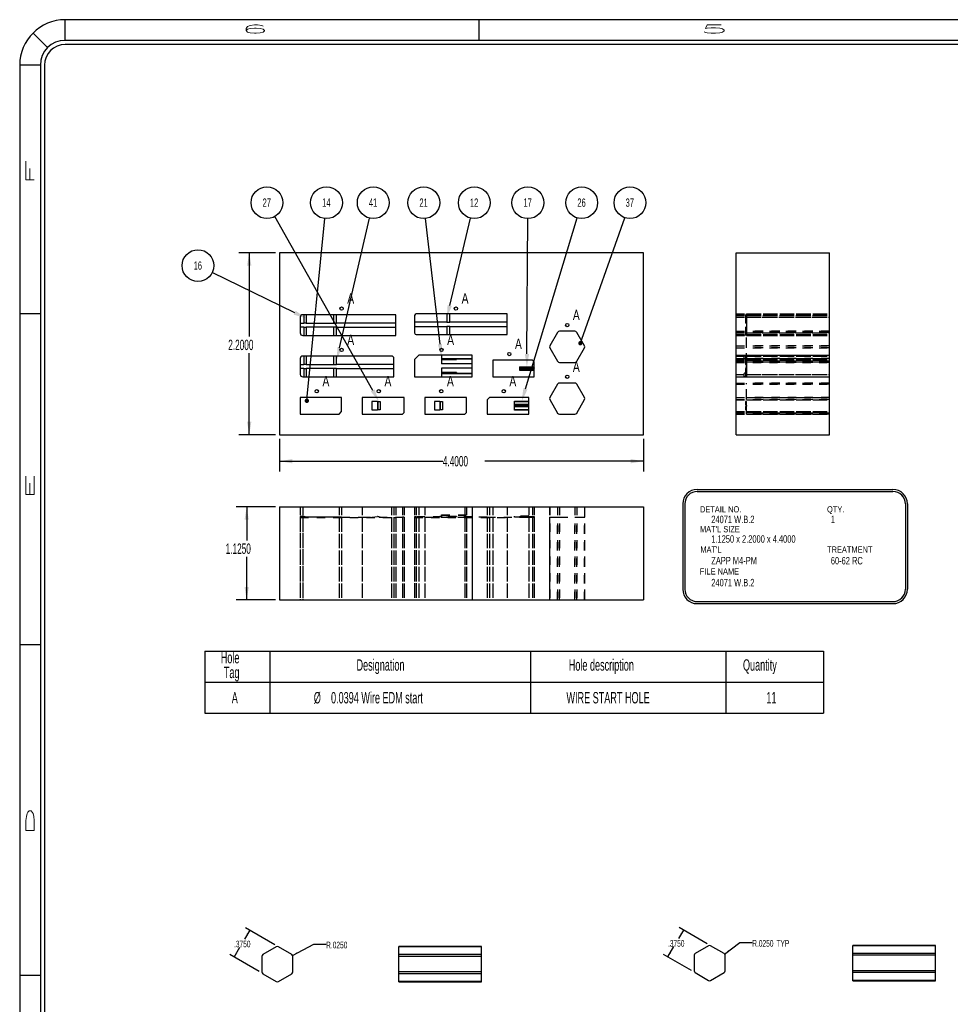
# Model space of a CAD drawing. Header units: inches. Extents: x 1880 to 2363, y -453 to -54.
# Tile 768 of 1056: x 2019 to 2031, y -170 to -158. Entities that reach past the tile are written whole.
import ezdxf

# ---------------------------------------------------------------- set-up
doc = ezdxf.new("R2010")
doc.units = ezdxf.units.IN
doc.header["$LTSCALE"] = 0.5
doc.header["$MEASUREMENT"] = 0
doc.linetypes.add('HIDDEN', pattern=[0.225, 0.15, -0.075])
for name, color, linetype in [('SID-M-D', 42, 'Continuous'), ('SID-M-H', 4, 'HIDDEN'), ('SID-M-M', 233, 'Continuous'), ('SID-M-S', 105, 'Continuous')]:
    doc.layers.add(name, color=color, linetype=linetype)
doc.styles.add('R', font='ROMAND.SHX')
doc.styles.add('SLDTEXTSTYLE0', font='TXT', dxfattribs={"width": 0.595745})

# ---------------------------------------------------------------- blocks, each defined once
blk = doc.blocks.new('*U9')
at = {"layer": 'SID-M-S'}
for p, q in [((0, 22.55), (-34, 22.55)), ((-34, 22.3), (-34, 22.55)), ((-29, 22.55), (-29, 22.3)), ((-34.212, 22.212), (-34.389, 22.389)), ((0, 22.3), (-34, 22.3)), ((0, 22.25), (-34, 22.25)), ((-34.3, 22), (-34.55, 22)), ((-34.55, 22), (-34.55, 0)), ((-34.3, 22), (-34.3, 0)), ((-34.25, 22), (-34.25, 0)), ((-34.55, 19), (-34.3, 19)), ((-34.55, 15), (-34.3, 15)), ((-34.55, 11), (-34.3, 11))]:
    blk.add_line(p, q, dxfattribs=at)
for radius in [0.55, 0.3, 0.25]:
    blk.add_arc((-34, 22), radius, 90, 180, dxfattribs=at)
at = {"layer": 'SID-M-D', "style": 'R', "width": 4}
for s, p in [('6', (-31.882, 22.386)), ('5', (-26.327, 22.386))]:
    blk.add_text(s, height=0.1, dxfattribs=at).set_placement(p)
for s, p in [('F', (-34.374, 20.547)), ('E', (-34.374, 16.743)), ('D', (-34.374, 12.681))]:
    blk.add_text(s, height=0.1, rotation=90, dxfattribs=at).set_placement(p)
blk = doc.blocks.new('_Dot')
at = {"color": 0, "linetype": 'ByBlock', "lineweight": -2}
blk.add_line((-0.5, 0), (-1, 0), dxfattribs=at)
at = {"color": 0, "linetype": 'ByBlock', "const_width": 0.5}
blk.add_lwpolyline([(-0.25, 0, 1), (0.25, 0, 1)], format="xyb", close=True, dxfattribs=at)

msp = doc.modelspace()

# ---------------------------------------------------------------- linework, layer by layer
at = {"layer": 'SID-M-D'}
for p, q in [((2023.66468, -162.38234), (2022.48113, -160.28153)), ((2026.19262, -161.76331), (2026.7108, -160.29533)), ((2022.87396, -162.45654), (2023.08766, -160.30536)), ((2023.26442, -161.86634), (2023.62816, -160.3013)), ((2024.4787, -161.82352), (2024.30426, -160.30504)), ((2024.59593, -161.35657), (2024.84819, -160.30103)), ((2025.51124, -162.36389), (2026.13589, -160.29806)), ((2025.52977, -161.94076), (2025.53889, -160.30629)), ((2022.48908, -160.71822), (2022.04759, -160.71822)), ((2022.17259, -160.71822), (2022.17259, -161.73272)), ((2022.72216, -161.44346), (2021.72583, -160.95902)), ((2022.17259, -162.91822), (2022.17259, -161.93116)), ((2022.48908, -162.91822), (2022.04759, -162.91822)), ((2022.53908, -162.96822), (2022.53908, -163.36298)), ((2026.93908, -162.96822), (2026.93908, -163.36298)), ((2022.53908, -163.23798), (2024.51276, -163.23798)), ((2026.93908, -163.23798), (2025.02074, -163.23798)), ((2022.48908, -163.79069), (2022.01658, -163.79069)), ((2022.14158, -163.79069), (2022.14158, -164.19554)), ((2022.14158, -164.91569), (2022.14158, -164.39398)), ((2022.48908, -164.91569), (2022.01658, -164.91569)), ((2022.17793, -168.90736), (2022.1156, -169.01531)), ((2022.48139, -169.08257), (2022.12597, -168.87736)), ((2027.42101, -168.90513), (2027.36145, -169.0083)), ((2027.70636, -169.06987), (2027.36905, -168.87513)), ((2022.69677, -169.21131), (2022.95223, -169.0756)), ((2022.95223, -169.0756), (2023.10223, -169.0756)), ((2027.91956, -169.19521), (2028.10274, -169.05592)), ((2028.10274, -169.05592), (2028.25274, -169.05592)), ((2022.29389, -169.40733), (2021.93847, -169.20212)), ((2021.99043, -169.23212), (2022.06061, -169.11056)), ((2027.51886, -169.39463), (2027.18155, -169.19989)), ((2027.23351, -169.22989), (2027.30645, -169.10355))]:
    msp.add_line(p, q, dxfattribs=at)
at = {"layer": 'SID-M-D', "color": 0}
for p, q in [((2021.63577, -165.53343), (2021.63577, -165.90843)), ((2021.63577, -165.53343), (2022.42317, -165.53343)), ((2022.42317, -165.53343), (2022.42317, -165.90843)), ((2022.42317, -165.53343), (2025.57278, -165.53343)), ((2025.57278, -165.53343), (2025.57278, -165.90843)), ((2025.57278, -165.53343), (2027.93498, -165.53343)), ((2027.93498, -165.53343), (2027.93498, -165.90843)), ((2027.93498, -165.53343), (2029.11608, -165.53343)), ((2029.11608, -165.53343), (2029.11608, -165.90843)), ((2021.63577, -165.90843), (2022.42317, -165.90843)), ((2021.63577, -165.90843), (2021.63577, -166.28343)), ((2022.42317, -165.90843), (2025.57278, -165.90843)), ((2022.42317, -165.90843), (2022.42317, -166.28343)), ((2025.57278, -165.90843), (2027.93498, -165.90843)), ((2025.57278, -165.90843), (2025.57278, -166.28343)), ((2027.93498, -165.90843), (2029.11608, -165.90843)), ((2027.93498, -165.90843), (2027.93498, -166.28343)), ((2029.11608, -165.90843), (2029.11608, -166.28343)), ((2021.63577, -166.28343), (2022.42317, -166.28343)), ((2022.42317, -166.28343), (2025.57278, -166.28343)), ((2025.57278, -166.28343), (2027.93498, -166.28343)), ((2027.93498, -166.28343), (2029.11608, -166.28343))]:
    msp.add_line(p, q, dxfattribs=at)
for centre in [(2022.38671, -160.11393), (2023.10667, -160.11393), (2023.67171, -160.11393), (2024.28231, -160.11393), (2024.89291, -160.11393), (2025.53996, -160.11393), (2026.19157, -160.11393), (2026.77483, -160.11393), (2021.55283, -160.8749)]:
    msp.add_circle(centre, 0.19237, dxfattribs=at)
at = {"layer": 'SID-M-D'}
for points in [[(2022.17259, -160.71822), (2022.14659, -160.87422), (2022.19859, -160.87422)], [(2024.62122, -161.36261), (2024.55967, -161.50829), (2024.62122, -161.36261), (2024.57064, -161.35052)], [(2022.73352, -161.42008), (2022.86245, -161.51168), (2022.73352, -161.42008), (2022.71079, -161.46684)], [(2024.50453, -161.82056), (2024.4965, -161.9785), (2024.50453, -161.82056), (2024.45287, -161.82649)], [(2023.28975, -161.87223), (2023.22911, -162.01829), (2023.28975, -161.87223), (2023.2391, -161.86046)], [(2025.55577, -161.9409), (2025.5289, -162.09675), (2025.55577, -161.9409), (2025.50377, -161.94061)], [(2023.68734, -162.36958), (2023.74126, -162.51825), (2023.68734, -162.36958), (2023.64203, -162.3951)], [(2025.53613, -162.37142), (2025.46609, -162.51322), (2025.53613, -162.37142), (2025.48635, -162.35637)], [(2022.17259, -162.91822), (2022.19859, -162.76222), (2022.14659, -162.76222)], [(2022.53908, -163.23798), (2022.69508, -163.26398), (2022.69508, -163.21198)], [(2026.93908, -163.23798), (2026.78308, -163.21198), (2026.78308, -163.26398)], [(2022.14158, -163.79069), (2022.11558, -163.94669), (2022.16758, -163.94669)], [(2022.14158, -164.91569), (2022.16758, -164.75969), (2022.11558, -164.75969)], [(2022.17793, -168.90736), (2022.13993, -168.95471), (2022.15592, -168.96394)], [(2027.42101, -168.90513), (2027.38302, -168.95247), (2027.399, -168.9617)], [(2021.99043, -169.23212), (2022.02842, -169.18478), (2022.01243, -169.17555)], [(2022.69677, -169.21131), (2022.75409, -169.19131), (2022.74543, -169.17501)], [(2027.23351, -169.22989), (2027.2715, -169.18254), (2027.25552, -169.17331)], [(2027.91956, -169.19521), (2027.97291, -169.16624), (2027.96173, -169.15154)]]:
    msp.add_solid(points, dxfattribs=at)
at = {"layer": 'SID-M-H'}
for p, q in [((2028.05995, -161.45829), (2029.18495, -161.45829)), ((2028.05995, -161.46829), (2029.18495, -161.46829)), ((2028.05995, -161.47829), (2029.18495, -161.47829)), ((2028.17078, -161.46829), (2028.17078, -161.56829)), ((2028.1708, -161.46829), (2028.1708, -161.56829)), ((2028.17108, -161.46829), (2028.17108, -161.56829)), ((2028.1817, -161.45829), (2028.1817, -161.55829)), ((2028.1817, -161.47829), (2029.18495, -161.47829)), ((2028.18495, -161.55829), (2028.18495, -161.45829)), ((2028.18495, -161.45829), (2029.18495, -161.45829)), ((2028.18495, -161.46829), (2029.18495, -161.46829)), ((2028.05995, -161.49829), (2029.18495, -161.49829)), ((2028.17078, -161.56829), (2028.17108, -161.56829)), ((2028.1817, -161.56829), (2028.17108, -161.56829)), ((2028.17448, -161.49829), (2029.18495, -161.49829)), ((2028.17448, -161.49829), (2028.17448, -161.56829)), ((2028.1817, -161.55829), (2028.1817, -161.56829)), ((2028.1817, -161.55829), (2028.18495, -161.55829)), ((2028.1817, -161.56829), (2028.18495, -161.56829)), ((2028.18495, -161.55829), (2028.18495, -161.56829)), ((2028.1867, -161.55829), (2028.18495, -161.55829)), ((2028.1867, -161.56829), (2028.18495, -161.56829)), ((2028.1867, -161.60829), (2028.1867, -161.55829)), ((2028.05995, -161.66831), (2029.18495, -161.66831)), ((2028.05995, -161.68081), (2029.18495, -161.68081)), ((2028.05995, -161.68081), (2029.18495, -161.68081)), ((2028.05995, -161.68829), (2029.18495, -161.68829)), ((2028.05995, -161.68829), (2029.18495, -161.68829)), ((2028.05995, -161.70829), (2029.18495, -161.70829)), ((2028.05995, -161.71829), (2029.18495, -161.71829)), ((2028.17108, -161.61829), (2028.17078, -161.61829)), ((2028.17078, -161.61829), (2028.17078, -161.71829)), ((2028.1708, -161.61829), (2028.1708, -161.71829)), ((2028.17108, -161.61829), (2028.17108, -161.71829)), ((2028.17108, -161.61829), (2028.1817, -161.61829)), ((2028.17448, -161.61829), (2028.17448, -161.68829)), ((2028.17448, -161.68829), (2029.18495, -161.68829)), ((2028.1817, -161.60829), (2028.1817, -161.70829)), ((2028.18495, -161.60829), (2028.1817, -161.60829)), ((2028.18495, -161.61829), (2028.1817, -161.61829)), ((2028.1817, -161.68829), (2029.18495, -161.68829)), ((2028.1817, -161.70829), (2028.1817, -161.71829)), ((2028.18495, -161.66831), (2028.18495, -161.60829)), ((2028.1867, -161.60829), (2028.18495, -161.60829)), ((2028.1867, -161.61829), (2028.18495, -161.61829)), ((2029.18495, -161.66831), (2028.18495, -161.66831)), ((2028.18495, -161.68081), (2028.18495, -161.66831)), ((2029.18495, -161.68081), (2028.18495, -161.68081)), ((2028.18495, -161.84331), (2028.18495, -161.68081)), ((2029.18495, -161.68081), (2028.18495, -161.68081)), ((2028.18495, -161.70829), (2029.18495, -161.70829)), ((2028.18495, -161.71829), (2029.18495, -161.71829)), ((2028.1867, -161.61829), (2028.1867, -161.60829)), ((2028.05995, -161.84331), (2029.18495, -161.84331)), ((2028.05995, -161.84331), (2029.18495, -161.84331)), ((2029.18495, -161.84331), (2028.18495, -161.84331)), ((2028.18495, -161.86831), (2028.18495, -161.84331)), ((2029.18495, -161.84331), (2028.18495, -161.84331)), ((2028.05995, -161.86831), (2029.18495, -161.86831)), ((2028.05995, -161.86831), (2029.18495, -161.86831)), ((2028.05995, -161.95825), (2029.18495, -161.95825)), ((2028.15695, -161.99875), (2028.15695, -161.95825)), ((2028.15695, -161.95825), (2029.18495, -161.95825)), ((2029.18495, -161.86831), (2028.18495, -161.86831)), ((2028.18495, -162.03081), (2028.18495, -161.86831)), ((2029.18495, -161.86831), (2028.18495, -161.86831)), ((2028.05995, -161.96829), (2029.18495, -161.96829)), ((2028.05995, -161.99829), (2029.18495, -161.99829)), ((2028.05995, -161.99829), (2029.18495, -161.99829)), ((2028.05995, -162.00825), (2029.18495, -162.00825)), ((2028.05995, -162.01829), (2029.18495, -162.01829)), ((2028.05995, -162.03081), (2029.18495, -162.03081)), ((2028.05995, -162.03081), (2029.18495, -162.03081)), ((2028.05995, -162.03829), (2029.18495, -162.03829)), ((2028.05995, -162.04331), (2029.18495, -162.04331)), ((2028.1817, -162.00175), (2028.15995, -162.00175)), ((2028.17078, -161.96829), (2028.17078, -162.06829)), ((2028.17078, -162.06829), (2028.17108, -162.06829)), ((2028.1708, -161.96829), (2028.1708, -162.06829)), ((2028.17108, -161.96829), (2028.17108, -162.06829)), ((2028.1817, -162.06829), (2028.17108, -162.06829)), ((2028.17385, -162.00175), (2028.1817, -162.00961)), ((2028.17448, -161.99829), (2029.18495, -161.99829)), ((2028.17448, -161.99829), (2028.17448, -162.06829)), ((2028.1817, -161.96829), (2028.1817, -162.00175)), ((2028.1817, -162.00175), (2028.1817, -162.06325)), ((2028.1817, -162.06325), (2028.18495, -162.06325)), ((2028.1817, -162.06325), (2028.1817, -162.06829)), ((2028.1817, -162.06829), (2028.18495, -162.06829)), ((2028.18495, -161.96829), (2029.18495, -161.96829)), ((2029.18495, -161.99829), (2028.18495, -161.99829)), ((2028.18495, -162.00825), (2029.18495, -162.00825)), ((2028.18495, -162.01829), (2029.18495, -162.01829)), ((2029.18495, -162.03081), (2028.18495, -162.03081)), ((2028.18495, -162.04331), (2028.18495, -162.03081)), ((2029.18495, -162.03081), (2028.18495, -162.03081)), ((2028.18495, -162.03829), (2029.18495, -162.03829)), ((2029.18495, -162.04331), (2028.18495, -162.04331)), ((2028.18495, -162.09675), (2028.18495, -162.04331)), ((2028.1867, -162.06829), (2028.18495, -162.06829)), ((2028.1867, -162.11829), (2028.1867, -162.06829)), ((2025.6164, -162.1099), (2025.6164, -162.11465)), ((2025.6164, -162.12769), (2025.6164, -162.12669)), ((2028.05995, -162.18829), (2029.18495, -162.18829)), ((2028.15695, -162.21825), (2028.15695, -162.17775)), ((2028.1817, -162.17475), (2028.15995, -162.17475)), ((2028.17108, -162.11829), (2028.17078, -162.11829)), ((2028.17078, -162.11829), (2028.17078, -162.21829)), ((2028.1708, -162.11829), (2028.1708, -162.21829)), ((2028.17108, -162.11829), (2028.17108, -162.21829)), ((2028.17108, -162.11829), (2028.1817, -162.11829)), ((2028.1817, -162.1669), (2028.17385, -162.17475)), ((2028.17448, -162.11829), (2028.17448, -162.18829)), ((2028.17448, -162.18829), (2029.18495, -162.18829)), ((2028.17695, -162.1089), (2028.18202, -162.10383)), ((2028.17695, -162.1099), (2028.17695, -162.1089)), ((2028.17695, -162.1099), (2028.1817, -162.11465)), ((2028.1817, -162.12194), (2028.17695, -162.12669)), ((2028.17695, -162.12769), (2028.17695, -162.12669)), ((2028.18202, -162.13276), (2028.17695, -162.12769)), ((2028.1817, -162.11325), (2028.1817, -162.11465)), ((2028.18495, -162.11325), (2028.1817, -162.11325)), ((2028.1817, -162.11465), (2028.1817, -162.12194)), ((2028.18495, -162.11829), (2028.1817, -162.11829)), ((2028.1817, -162.12194), (2028.1817, -162.17475)), ((2028.1817, -162.17475), (2028.1817, -162.21829)), ((2028.18495, -162.09675), (2028.18495, -162.13983)), ((2028.1867, -162.11829), (2028.18495, -162.11829)), ((2028.18495, -162.21829), (2028.18495, -162.13983)), ((2028.05995, -162.21825), (2029.18495, -162.21825)), ((2028.05995, -162.21829), (2029.18495, -162.21829)), ((2028.05995, -162.29327), (2029.18495, -162.29327)), ((2028.05995, -162.30577), (2029.18495, -162.30577)), ((2028.05995, -162.30577), (2029.18495, -162.30577)), ((2028.15695, -162.21825), (2029.18495, -162.21825)), ((2028.18495, -162.21829), (2029.18495, -162.21829)), ((2029.18495, -162.29327), (2028.18495, -162.29327)), ((2028.18495, -162.30577), (2028.18495, -162.29327)), ((2029.18495, -162.30577), (2028.18495, -162.30577)), ((2028.18495, -162.46827), (2028.18495, -162.30577)), ((2029.18495, -162.30577), (2028.18495, -162.30577)), ((2028.05995, -162.46822), (2029.18495, -162.46822)), ((2028.05995, -162.46825), (2029.18495, -162.46825)), ((2028.05995, -162.46827), (2029.18495, -162.46827)), ((2028.05995, -162.46827), (2029.18495, -162.46827)), ((2028.05995, -162.49327), (2029.18495, -162.49327)), ((2028.05995, -162.49327), (2029.18495, -162.49327)), ((2028.05995, -162.49822), (2029.18495, -162.49822)), ((2028.1712, -162.51822), (2028.1712, -162.55407)), ((2028.17995, -162.51822), (2028.1712, -162.51822)), ((2028.1712, -162.55407), (2028.1817, -162.56457)), ((2028.17419, -162.51825), (2028.17479, -162.51825)), ((2028.17419, -162.51825), (2028.17479, -162.51825)), ((2028.17419, -162.51825), (2028.17419, -162.61825)), ((2028.17419, -162.51825), (2028.17419, -162.61825)), ((2028.17432, -162.51825), (2028.17432, -162.61825)), ((2028.17432, -162.51825), (2028.17432, -162.61825)), ((2028.17479, -162.51825), (2028.17479, -162.61825)), ((2028.17479, -162.51825), (2028.18495, -162.51825)), ((2028.17479, -162.51825), (2028.17479, -162.61825)), ((2028.17479, -162.51825), (2028.18495, -162.51825)), ((2028.18495, -162.46822), (2029.18495, -162.46822)), ((2028.18495, -162.46825), (2029.18495, -162.46825)), ((2028.18495, -162.46825), (2029.18495, -162.46825)), ((2029.18495, -162.46827), (2028.18495, -162.46827)), ((2028.18495, -162.49327), (2028.18495, -162.46827)), ((2029.18495, -162.46827), (2028.18495, -162.46827)), ((2029.18495, -162.49327), (2028.18495, -162.49327)), ((2028.18495, -162.65577), (2028.18495, -162.49327)), ((2029.18495, -162.49327), (2028.18495, -162.49327)), ((2028.18495, -162.49822), (2029.18495, -162.49822)), ((2028.18495, -162.62322), (2028.18495, -162.51322)), ((2028.05995, -162.63822), (2029.18495, -162.63822)), ((2028.05995, -162.64825), (2029.18495, -162.64825)), ((2028.05995, -162.65577), (2029.18495, -162.65577)), ((2028.05995, -162.65577), (2029.18495, -162.65577)), ((2028.05995, -162.66822), (2029.18495, -162.66822)), ((2028.05995, -162.66825), (2029.18495, -162.66825)), ((2028.05995, -162.66827), (2029.18495, -162.66827)), ((2028.1817, -162.57186), (2028.1712, -162.58236)), ((2028.1712, -162.58236), (2028.1712, -162.61822)), ((2028.17995, -162.61822), (2028.1712, -162.61822)), ((2028.17479, -162.61825), (2028.17419, -162.61825)), ((2028.17479, -162.61825), (2028.17419, -162.61825)), ((2028.18495, -162.61825), (2028.17479, -162.61825)), ((2028.18495, -162.61825), (2028.17479, -162.61825)), ((2028.1817, -162.56457), (2028.1817, -162.57186)), ((2028.18495, -162.63822), (2029.18495, -162.63822)), ((2028.18495, -162.64825), (2029.18495, -162.64825)), ((2028.18495, -162.64825), (2029.18495, -162.64825)), ((2029.18495, -162.65577), (2028.18495, -162.65577)), ((2028.18495, -162.66827), (2028.18495, -162.65577)), ((2029.18495, -162.65577), (2028.18495, -162.65577)), ((2028.18495, -162.66822), (2029.18495, -162.66822)), ((2028.18495, -162.66825), (2029.18495, -162.66825)), ((2028.18495, -162.66825), (2029.18495, -162.66825)), ((2029.18495, -162.66827), (2028.18495, -162.66827)), ((2022.78905, -163.79069), (2022.78905, -164.91569)), ((2022.78908, -163.79069), (2022.78908, -164.91569)), ((2022.81905, -163.79069), (2022.81905, -164.91569)), ((2022.81905, -163.79069), (2022.81905, -164.91569)), ((2022.81905, -163.79069), (2022.81905, -164.91569)), ((2022.81905, -163.79069), (2022.81905, -164.91569)), ((2023.25908, -163.79069), (2023.25908, -164.91569)), ((2023.28908, -163.79069), (2023.28908, -164.91569)), ((2023.53894, -163.79069), (2023.53894, -164.91569)), ((2023.89155, -163.79069), (2023.89155, -164.91569)), ((2023.92155, -163.79069), (2023.92155, -164.91569)), ((2023.94655, -163.79069), (2023.94655, -164.91569)), ((2024.02394, -163.79069), (2024.02394, -164.91569)), ((2024.04394, -163.79069), (2024.04394, -164.91569)), ((2024.17148, -163.79069), (2024.17148, -164.91569)), ((2024.1715, -163.79069), (2024.1715, -164.91569)), ((2024.19148, -163.79069), (2024.19148, -164.91569)), ((2024.19148, -163.79069), (2024.19148, -164.91569)), ((2024.2215, -163.79069), (2024.2215, -164.91569)), ((2024.29371, -163.79069), (2024.29371, -164.91569)), ((2024.77871, -163.79069), (2024.77871, -164.91569)), ((2024.79871, -163.79069), (2024.79871, -164.91569)), ((2024.8665, -163.79069), (2024.8665, -164.91569)), ((2025.04859, -163.79069), (2025.04859, -164.91569)), ((2025.07859, -163.79069), (2025.07859, -164.91569)), ((2025.1164, -163.79069), (2025.1164, -164.91569)), ((2025.29148, -163.79069), (2025.29148, -164.91569)), ((2025.55359, -163.79069), (2025.55359, -164.91569)), ((2025.5964, -163.79069), (2025.5964, -164.91569)), ((2025.6164, -163.79069), (2025.6164, -164.91569)), ((2025.80317, -163.79069), (2025.80317, -164.91569)), ((2025.80349, -163.79069), (2025.80349, -164.91569)), ((2025.80652, -163.79069), (2025.80652, -164.91569)), ((2025.80652, -163.79069), (2025.80652, -164.91569)), ((2025.80684, -163.79069), (2025.80684, -164.91569)), ((2025.80684, -163.79069), (2025.80684, -164.91569)), ((2025.90034, -163.79069), (2025.90034, -164.91569)), ((2025.90034, -163.79069), (2025.90034, -164.91569)), ((2025.90066, -163.79069), (2025.90066, -164.91569)), ((2025.90066, -163.79069), (2025.90066, -164.91569)), ((2025.92199, -163.79069), (2025.92199, -164.91569)), ((2025.92199, -163.79069), (2025.92199, -164.91569)), ((2025.92231, -163.79069), (2025.92231, -164.91569)), ((2025.92231, -163.79069), (2025.92231, -164.91569)), ((2026.10963, -163.79069), (2026.10963, -164.91569)), ((2026.10963, -163.79069), (2026.10963, -164.91569)), ((2026.10995, -163.79069), (2026.10995, -164.91569)), ((2026.10995, -163.79069), (2026.10995, -164.91569)), ((2026.13128, -163.79069), (2026.13128, -164.91569)), ((2026.13128, -163.79069), (2026.13128, -164.91569)), ((2026.1316, -163.79069), (2026.1316, -164.91569)), ((2026.1316, -163.79069), (2026.1316, -164.91569)), ((2026.2251, -163.79069), (2026.2251, -164.91569)), ((2026.2251, -163.79069), (2026.2251, -164.91569)), ((2026.22542, -163.79069), (2026.22542, -164.91569)), ((2026.22542, -163.79069), (2026.22542, -164.91569)), ((2026.22845, -164.91569), (2026.22845, -163.79069)), ((2026.22877, -164.91569), (2026.22877, -163.79069)), ((2022.81905, -163.9026), (2022.78905, -163.90522)), ((2022.78905, -163.90522), (2022.78905, -164.91569)), ((2022.78905, -163.91745), (2023.92155, -163.91745)), ((2023.25908, -163.91569), (2022.78908, -163.91569)), ((2022.78908, -163.91569), (2022.78908, -164.91569)), ((2022.81905, -163.9026), (2022.83112, -163.90154)), ((2022.81905, -163.9026), (2022.81905, -164.91569)), ((2022.81905, -163.9026), (2022.81905, -164.91569)), ((2022.81905, -163.9026), (2022.81905, -164.91569)), ((2022.81905, -163.9026), (2022.81905, -164.91569)), ((2022.83327, -163.90182), (2022.86245, -163.91245)), ((2022.86245, -163.91245), (2023.18974, -163.91245)), ((2023.18974, -163.91245), (2023.22911, -163.91569)), ((2023.25908, -163.91569), (2023.25908, -164.91569)), ((2023.28908, -163.91569), (2023.25908, -163.91569)), ((2023.28908, -163.91569), (2023.28908, -164.91569)), ((2023.28908, -163.91569), (2023.53894, -163.91569)), ((2023.53894, -163.91569), (2023.53894, -164.91569)), ((2023.53894, -163.91569), (2024.02394, -163.91569)), ((2023.53894, -163.91569), (2023.53894, -164.91569)), ((2023.53894, -163.91569), (2024.02394, -163.91569)), ((2023.65587, -163.91569), (2023.72231, -163.90506)), ((2023.65587, -163.91569), (2023.72231, -163.90506)), ((2023.7552, -163.91569), (2023.72731, -163.90554)), ((2023.7552, -163.91569), (2023.72731, -163.90554)), ((2023.89155, -163.91569), (2023.89155, -164.91569)), ((2023.92155, -163.91569), (2023.92155, -164.91569)), ((2023.92155, -163.91745), (2023.94655, -163.91745)), ((2023.94655, -163.91569), (2023.94655, -164.91569)), ((2024.02394, -163.91569), (2024.02394, -164.91569)), ((2024.04394, -163.91569), (2024.02394, -163.91569)), ((2024.02394, -163.91569), (2024.02394, -164.91569)), ((2024.04394, -163.91569), (2024.02394, -163.91569)), ((2024.04394, -163.91569), (2024.04394, -164.91569)), ((2024.04394, -163.91569), (2024.04394, -164.91569)), ((2024.17148, -163.91245), (2024.17148, -164.91569)), ((2024.19148, -163.91245), (2024.17148, -163.91245)), ((2024.17148, -163.91745), (2025.29148, -163.91745)), ((2024.1715, -163.91569), (2024.1715, -164.91569)), ((2024.1715, -163.91569), (2024.29371, -163.91569)), ((2024.19148, -163.91245), (2024.19148, -164.91569)), ((2024.4965, -163.91245), (2024.19148, -163.91245)), ((2024.19148, -163.91245), (2024.19148, -164.91569)), ((2024.2215, -163.91569), (2024.2215, -164.91569)), ((2024.29371, -163.91569), (2024.77871, -163.91569)), ((2024.29371, -163.91569), (2024.29371, -164.91569)), ((2024.29371, -163.91569), (2024.77871, -163.91569)), ((2024.29371, -163.91569), (2024.29371, -164.91569)), ((2024.41063, -163.91569), (2024.47707, -163.90506)), ((2024.41063, -163.91569), (2024.47707, -163.90506)), ((2024.50997, -163.91569), (2024.48207, -163.90554)), ((2024.50997, -163.91569), (2024.48207, -163.90554)), ((2024.4965, -163.91569), (2024.4965, -163.88769)), ((2024.4965, -163.88769), (2024.8665, -163.88769)), ((2024.4965, -163.89069), (2024.8665, -163.89069)), ((2024.4965, -163.89069), (2024.8665, -163.89069)), ((2024.67784, -163.90459), (2024.4965, -163.90459)), ((2024.67784, -163.91245), (2024.4965, -163.91245)), ((2024.59904, -163.91569), (2024.55967, -163.91245)), ((2024.67784, -163.90459), (2024.67784, -163.91245)), ((2024.8665, -163.91245), (2024.67784, -163.91245)), ((2024.77871, -163.91569), (2024.77871, -164.91569)), ((2024.79871, -163.91569), (2024.77871, -163.91569)), ((2024.77871, -163.91569), (2024.77871, -164.91569)), ((2024.79871, -163.91569), (2024.77871, -163.91569)), ((2024.79871, -163.91569), (2024.79871, -164.91569)), ((2024.79871, -163.91569), (2024.79871, -164.91569)), ((2024.8665, -163.91569), (2024.79871, -163.91569)), ((2024.8665, -163.88769), (2024.8665, -164.91569)), ((2025.04859, -163.91569), (2024.8665, -163.91569)), ((2025.04859, -163.91569), (2025.55359, -163.91569)), ((2025.04859, -163.91569), (2025.04859, -164.91569)), ((2025.07859, -163.91569), (2025.07859, -164.91569)), ((2025.1164, -163.91569), (2025.1164, -164.91569)), ((2025.29148, -163.91569), (2025.29148, -164.91569)), ((2025.55359, -163.90195), (2025.37859, -163.90195)), ((2025.37859, -163.91069), (2025.37859, -163.90195)), ((2025.37859, -163.91069), (2025.55359, -163.91069)), ((2025.37859, -163.91569), (2025.37859, -163.91069)), ((2025.55359, -163.91069), (2025.37859, -163.91069)), ((2025.55359, -163.91245), (2025.37859, -163.91245)), ((2025.4414, -163.90769), (2025.6164, -163.90769)), ((2025.4414, -163.90769), (2025.4414, -163.91276)), ((2025.4414, -163.91276), (2025.6164, -163.91276)), ((2025.4414, -163.91276), (2025.4414, -163.91569)), ((2025.4414, -163.91276), (2025.6164, -163.91276)), ((2025.6164, -163.91245), (2025.55359, -163.91245)), ((2025.55359, -163.91569), (2025.55359, -164.91569)), ((2025.55359, -163.91569), (2025.6164, -163.91569)), ((2025.5964, -163.91569), (2025.5964, -164.91569)), ((2025.6164, -163.90769), (2025.6164, -163.91245)), ((2025.6164, -163.91569), (2025.6164, -164.91569)), ((2025.80317, -163.91569), (2025.80652, -163.91569)), ((2025.80317, -163.91569), (2025.80317, -164.91569)), ((2025.80349, -163.91569), (2025.80349, -164.91569)), ((2025.80652, -164.91569), (2025.80652, -163.91569)), ((2025.80652, -163.91569), (2025.90034, -163.91569)), ((2025.80652, -164.91569), (2025.80652, -163.91569)), ((2025.80684, -164.91569), (2025.80684, -163.91569)), ((2025.80684, -164.91569), (2025.80684, -163.91569)), ((2025.90034, -164.91569), (2025.90034, -163.91569)), ((2025.90034, -163.91569), (2025.92199, -163.91569)), ((2025.90034, -164.91569), (2025.90034, -163.91569)), ((2025.90066, -164.91569), (2025.90066, -163.91569)), ((2025.90066, -164.91569), (2025.90066, -163.91569)), ((2025.92199, -164.91569), (2025.92199, -163.91569)), ((2025.92199, -163.91569), (2026.10963, -163.91569)), ((2025.92199, -164.91569), (2025.92199, -163.91569)), ((2025.92231, -164.91569), (2025.92231, -163.91569)), ((2025.92231, -164.91569), (2025.92231, -163.91569)), ((2026.10963, -164.91569), (2026.10963, -163.91569)), ((2026.10963, -163.91569), (2026.13128, -163.91569)), ((2026.10963, -164.91569), (2026.10963, -163.91569)), ((2026.10995, -164.91569), (2026.10995, -163.91569)), ((2026.10995, -164.91569), (2026.10995, -163.91569)), ((2026.13128, -164.91569), (2026.13128, -163.91569)), ((2026.13128, -163.91569), (2026.2251, -163.91569)), ((2026.13128, -164.91569), (2026.13128, -163.91569)), ((2026.1316, -164.91569), (2026.1316, -163.91569)), ((2026.1316, -164.91569), (2026.1316, -163.91569)), ((2026.2251, -164.91569), (2026.2251, -163.91569)), ((2026.2251, -164.91569), (2026.2251, -163.91569)), ((2026.2251, -163.91569), (2026.22845, -163.91569)), ((2026.22542, -164.91569), (2026.22542, -163.91569)), ((2026.22542, -164.91569), (2026.22542, -163.91569)), ((2026.22845, -163.91569), (2026.22877, -163.91569)), ((2026.22845, -164.91569), (2026.22845, -163.91569)), ((2026.22877, -164.91569), (2026.22877, -163.91569)), ((2030.46918, -169.09487), (2029.46918, -169.09487)), ((2024.97917, -169.10757), (2023.97917, -169.10757)), ((2024.97917, -169.20139), (2023.97917, -169.20139)), ((2030.46918, -169.18869), (2029.46918, -169.18869)), ((2030.46918, -169.21034), (2029.46918, -169.21034)), ((2024.97917, -169.22304), (2023.97917, -169.22304)), ((2024.97917, -169.41068), (2023.97917, -169.41068)), ((2024.97917, -169.43233), (2023.97917, -169.43233)), ((2030.46918, -169.39798), (2029.46918, -169.39798)), ((2030.46918, -169.41963), (2029.46918, -169.41963)), ((2024.97917, -169.52615), (2023.97917, -169.52615)), ((2030.46918, -169.51345), (2029.46918, -169.51345))]:
    msp.add_line(p, q, dxfattribs=at)
for centre, radius, start, end in [((2028.15995, -161.99875), 0.003, 180, 270), ((2028.15995, -162.17775), 0.003, 90, 180), ((2028.17495, -162.09675), 0.01, 315, 0), ((2028.17495, -162.13983), 0.01, 0, 45), ((2028.17995, -162.51322), 0.005, 270, 0), ((2028.17995, -162.62322), 0.005, 0, 90), ((2022.83156, -163.90652), 0.005, 70, 95), ((2023.72389, -163.91494), 0.01, 70, 99.090277), ((2023.72389, -163.91494), 0.01, 70, 99.090277), ((2024.47865, -163.91494), 0.01, 70, 99.090277), ((2024.47865, -163.91494), 0.01, 70, 99.090277)]:
    msp.add_arc(centre, radius, start, end, dxfattribs=at)
for centre, start_param, end_param in [((2028.17185, -161.49829), 4.71238898, 6.28318531), ((2028.17185, -161.68829), 3.14159265, 4.71238898), ((2028.17185, -161.99829), 4.71238898, 6.28318531), ((2028.17185, -162.18829), 3.14159265, 4.71238898)]:
    msp.add_ellipse(centre, major_axis=(0, 0.03), ratio=0.08748866, start_param=start_param, end_param=end_param, dxfattribs=at)
at = {"layer": 'SID-M-M'}
for p, q in [((2027.58799, -163.57947), (2029.95397, -163.57947)), ((2027.58799, -163.60447), (2029.95397, -163.60447)), ((2027.41299, -163.75447), (2027.41299, -164.78499)), ((2027.43799, -163.75447), (2027.43799, -164.78499)), ((2030.10397, -163.75447), (2030.10397, -164.78499)), ((2030.12897, -163.75447), (2030.12897, -164.78499)), ((2027.58799, -164.93499), (2029.95397, -164.93499)), ((2027.58799, -164.95999), (2029.95397, -164.95999))]:
    msp.add_line(p, q, dxfattribs=at)
for centre in [(2023.28905, -161.39329), (2024.67148, -161.39329), (2026.01613, -161.59331), (2023.28905, -161.89329), (2024.4965, -161.89329), (2025.3164, -161.94329), (2026.01613, -162.21827), (2022.98908, -162.39322), (2023.73894, -162.39322), (2024.49371, -162.39322), (2025.24859, -162.39322)]:
    msp.add_circle(centre, 0.01969, dxfattribs=at)
for centre, radius, start, end in [((2027.58799, -163.75447), 0.175, 90, 180), ((2027.58799, -163.75447), 0.15, 90, 180), ((2029.95397, -163.75447), 0.175, 0, 90), ((2029.95397, -163.75447), 0.15, 0, 90), ((2027.58799, -164.78499), 0.175, 180, 270), ((2027.58799, -164.78499), 0.15, 180, 270), ((2029.95397, -164.78499), 0.15, 270, 0), ((2029.95397, -164.78499), 0.175, 270, 0)]:
    msp.add_arc(centre, radius, start, end, dxfattribs=at)
at = {"layer": 'SID-M-S'}
for p, q in [((2026.93908, -160.71822), (2022.53908, -160.71822)), ((2022.53908, -160.71822), (2022.53908, -162.91822)), ((2026.93908, -162.91822), (2026.93908, -160.71822)), ((2028.05995, -162.91822), (2028.05995, -160.71822)), ((2028.05995, -160.71822), (2029.18495, -160.71822)), ((2029.18495, -162.91822), (2029.18495, -160.71822)), ((2023.94655, -161.46829), (2022.81905, -161.46829)), ((2022.83112, -161.46829), (2022.83112, -161.56829)), ((2022.83327, -161.46829), (2022.83327, -161.56829)), ((2022.86245, -161.46829), (2022.86245, -161.56829)), ((2023.18974, -161.46829), (2023.18974, -161.56829)), ((2023.22911, -161.56829), (2023.22911, -161.46829)), ((2023.94655, -161.71829), (2023.94655, -161.46829)), ((2024.17148, -161.47829), (2024.17148, -161.68829)), ((2025.29148, -161.45829), (2024.19148, -161.45829)), ((2024.55967, -161.45829), (2024.55967, -161.55829)), ((2024.59904, -161.55829), (2024.59904, -161.45829)), ((2025.29148, -161.70829), (2025.29148, -161.45829)), ((2022.78905, -161.49829), (2022.78905, -161.68829)), ((2022.78905, -161.56829), (2022.83112, -161.56829)), ((2022.83112, -161.56829), (2022.83327, -161.56829)), ((2022.86245, -161.56829), (2022.83327, -161.56829)), ((2022.86245, -161.56829), (2023.18974, -161.56829)), ((2023.18974, -161.56829), (2023.22911, -161.56829)), ((2023.94655, -161.56829), (2023.22911, -161.56829)), ((2024.55967, -161.55829), (2024.17148, -161.55829)), ((2024.55967, -161.55829), (2024.59904, -161.55829)), ((2025.29148, -161.55829), (2024.59904, -161.55829)), ((2022.83112, -161.61829), (2022.78905, -161.61829)), ((2022.81905, -161.71829), (2023.94655, -161.71829)), ((2022.83112, -161.61829), (2022.83112, -161.71829)), ((2022.83327, -161.61829), (2022.83112, -161.61829)), ((2022.83327, -161.61829), (2022.83327, -161.71829)), ((2022.83327, -161.61829), (2022.86245, -161.61829)), ((2022.86245, -161.61829), (2022.86245, -161.71829)), ((2023.18974, -161.61829), (2022.86245, -161.61829)), ((2023.18974, -161.61829), (2023.18974, -161.71829)), ((2023.22911, -161.61829), (2023.18974, -161.61829)), ((2023.22911, -161.71829), (2023.22911, -161.61829)), ((2023.22911, -161.61829), (2023.94655, -161.61829)), ((2024.17148, -161.60829), (2024.55967, -161.60829)), ((2024.19148, -161.70829), (2025.29148, -161.70829)), ((2024.55967, -161.60829), (2024.55967, -161.70829)), ((2024.59904, -161.60829), (2024.55967, -161.60829)), ((2024.59904, -161.70829), (2024.59904, -161.60829)), ((2024.59904, -161.60829), (2025.29148, -161.60829)), ((2025.90066, -161.68081), (2025.80684, -161.84331)), ((2026.10995, -161.66831), (2025.92231, -161.66831)), ((2026.22542, -161.84331), (2026.1316, -161.68081)), ((2024.2215, -161.95825), (2024.1715, -162.00825)), ((2024.8665, -161.95825), (2024.2215, -161.95825)), ((2024.4965, -161.95825), (2024.4965, -161.99875)), ((2024.8665, -162.21825), (2024.8665, -161.95825)), ((2025.80684, -161.86831), (2025.90066, -162.03081)), ((2026.1316, -162.03081), (2026.22542, -161.86831)), ((2022.78905, -161.99829), (2022.78905, -162.18829)), ((2022.78905, -162.06829), (2022.83112, -162.06829)), ((2023.89155, -161.96829), (2022.81905, -161.96829)), ((2022.83112, -161.96829), (2022.83112, -162.06829)), ((2022.83112, -162.06829), (2022.83327, -162.06829)), ((2022.83327, -161.96829), (2022.83327, -162.06829)), ((2022.86245, -162.06829), (2022.83327, -162.06829)), ((2022.86245, -161.96829), (2022.86245, -162.06829)), ((2022.86245, -162.06829), (2023.18974, -162.06829)), ((2023.18974, -161.96829), (2023.18974, -162.06829)), ((2023.18974, -162.06829), (2023.22911, -162.06829)), ((2023.22911, -162.06829), (2023.22911, -161.96829)), ((2023.92155, -162.06829), (2023.22911, -162.06829)), ((2023.92155, -162.21829), (2023.92155, -161.99829)), ((2024.1715, -162.00825), (2024.1715, -162.21825)), ((2024.4965, -161.99875), (2024.8665, -161.99875)), ((2024.4965, -161.99875), (2024.4965, -162.00175)), ((2024.4965, -162.00175), (2024.8665, -162.00175)), ((2024.4965, -162.00175), (2024.4965, -162.00961)), ((2024.4965, -162.00961), (2024.67784, -162.00961)), ((2024.4965, -162.00961), (2024.4965, -162.06325)), ((2024.8665, -162.06325), (2024.4965, -162.06325)), ((2024.67784, -162.00175), (2024.67784, -162.00961)), ((2025.5964, -162.01829), (2025.1164, -162.01829)), ((2025.1164, -162.01829), (2025.1164, -162.21829)), ((2025.6164, -162.03829), (2025.5964, -162.01829)), ((2025.6164, -162.21829), (2025.6164, -162.03829)), ((2025.92231, -162.04331), (2026.10995, -162.04331)), ((2022.83112, -162.11829), (2022.78905, -162.11829)), ((2022.83112, -162.11829), (2022.83112, -162.21829)), ((2022.83327, -162.11829), (2022.83112, -162.11829)), ((2022.83327, -162.11829), (2022.83327, -162.21829)), ((2022.83327, -162.11829), (2022.86245, -162.11829)), ((2022.86245, -162.11829), (2022.86245, -162.21829)), ((2023.18974, -162.11829), (2022.86245, -162.11829)), ((2023.18974, -162.11829), (2023.18974, -162.21829)), ((2023.22911, -162.11829), (2023.18974, -162.11829)), ((2023.22911, -162.21829), (2023.22911, -162.11829)), ((2023.22911, -162.11829), (2023.92155, -162.11829)), ((2024.8665, -162.11325), (2024.4965, -162.11325)), ((2024.4965, -162.11325), (2024.4965, -162.1669)), ((2024.67784, -162.1669), (2024.4965, -162.1669)), ((2024.4965, -162.1669), (2024.4965, -162.17475)), ((2024.4965, -162.17475), (2024.8665, -162.17475)), ((2024.4965, -162.17475), (2024.4965, -162.17775)), ((2024.4965, -162.17775), (2024.4965, -162.21825)), ((2024.4965, -162.17775), (2024.8665, -162.17775)), ((2024.67784, -162.1669), (2024.67784, -162.17475)), ((2025.4414, -162.09675), (2025.6164, -162.09675)), ((2025.4414, -162.09675), (2025.4414, -162.10383)), ((2025.4414, -162.10383), (2025.6164, -162.10383)), ((2025.4414, -162.10383), (2025.4414, -162.1089)), ((2025.4414, -162.1089), (2025.6164, -162.1089)), ((2025.4414, -162.1089), (2025.4414, -162.1099)), ((2025.6164, -162.1099), (2025.4414, -162.1099)), ((2025.4414, -162.1099), (2025.4414, -162.11465)), ((2025.6164, -162.11465), (2025.4414, -162.11465)), ((2025.4414, -162.11465), (2025.4414, -162.12194)), ((2025.6164, -162.12194), (2025.4414, -162.12194)), ((2025.4414, -162.12194), (2025.4414, -162.12669)), ((2025.4414, -162.12669), (2025.4414, -162.12769)), ((2025.4414, -162.12669), (2025.6164, -162.12669)), ((2025.4414, -162.12769), (2025.6164, -162.12769)), ((2025.4414, -162.12769), (2025.4414, -162.13276)), ((2025.4414, -162.13276), (2025.6164, -162.13276)), ((2025.4414, -162.13276), (2025.4414, -162.13983)), ((2025.4414, -162.13983), (2025.6164, -162.13983)), ((2022.81905, -162.21829), (2023.92155, -162.21829)), ((2024.1715, -162.21825), (2024.8665, -162.21825)), ((2025.1164, -162.21829), (2025.6164, -162.21829)), ((2025.90034, -162.30577), (2025.80652, -162.46827)), ((2026.10963, -162.29327), (2025.92199, -162.29327)), ((2026.2251, -162.46827), (2026.13128, -162.30577)), ((2023.28908, -162.46822), (2022.78908, -162.46822)), ((2022.78908, -162.46822), (2022.78908, -162.66822)), ((2023.28908, -162.63822), (2023.28908, -162.46822)), ((2024.04394, -162.46825), (2023.53894, -162.46825)), ((2023.53894, -162.46825), (2023.53894, -162.66825)), ((2023.65587, -162.51825), (2023.65587, -162.61825)), ((2023.72231, -162.51825), (2023.65587, -162.51825)), ((2023.65587, -162.51825), (2023.65587, -162.61825)), ((2023.72231, -162.51825), (2023.65587, -162.51825)), ((2023.72231, -162.51825), (2023.72231, -162.61825)), ((2023.72231, -162.51825), (2023.72731, -162.51825)), ((2023.72231, -162.51825), (2023.72231, -162.61825)), ((2023.72231, -162.51825), (2023.72731, -162.51825)), ((2023.72731, -162.51825), (2023.72731, -162.61825)), ((2023.72731, -162.51825), (2023.7552, -162.51825)), ((2023.72731, -162.51825), (2023.72731, -162.61825)), ((2023.72731, -162.51825), (2023.7552, -162.51825)), ((2023.7552, -162.51825), (2023.7552, -162.61825)), ((2023.7552, -162.51825), (2023.7552, -162.61825)), ((2024.04394, -162.64825), (2024.04394, -162.46825)), ((2024.79871, -162.46825), (2024.29371, -162.46825)), ((2024.29371, -162.46825), (2024.29371, -162.66825)), ((2024.41063, -162.51825), (2024.41063, -162.61825)), ((2024.47707, -162.51825), (2024.41063, -162.51825)), ((2024.41063, -162.51825), (2024.41063, -162.61825)), ((2024.47707, -162.51825), (2024.41063, -162.51825)), ((2024.47707, -162.51825), (2024.47707, -162.61825)), ((2024.47707, -162.51825), (2024.48207, -162.51825)), ((2024.47707, -162.51825), (2024.47707, -162.61825)), ((2024.47707, -162.51825), (2024.48207, -162.51825)), ((2024.48207, -162.51825), (2024.48207, -162.61825)), ((2024.48207, -162.51825), (2024.50997, -162.51825)), ((2024.48207, -162.51825), (2024.48207, -162.61825)), ((2024.48207, -162.51825), (2024.50997, -162.51825)), ((2024.50997, -162.51825), (2024.50997, -162.61825)), ((2024.50997, -162.51825), (2024.50997, -162.61825)), ((2024.79871, -162.64825), (2024.79871, -162.46825)), ((2025.07859, -162.46822), (2025.04859, -162.49822)), ((2025.04859, -162.49822), (2025.04859, -162.66822)), ((2025.55359, -162.46822), (2025.07859, -162.46822)), ((2025.37859, -162.51322), (2025.55359, -162.51322)), ((2025.37859, -162.51822), (2025.37859, -162.51322)), ((2025.37859, -162.55407), (2025.37859, -162.51822)), ((2025.37859, -162.51822), (2025.55359, -162.51822)), ((2025.55359, -162.55407), (2025.37859, -162.55407)), ((2025.37859, -162.56457), (2025.37859, -162.55407)), ((2025.55359, -162.66822), (2025.55359, -162.46822)), ((2025.80652, -162.49327), (2025.90034, -162.65577)), ((2026.13128, -162.65577), (2026.2251, -162.49327)), ((2022.78908, -162.66822), (2023.25908, -162.66822)), ((2023.25908, -162.66822), (2023.28908, -162.63822)), ((2023.53894, -162.66825), (2024.02394, -162.66825)), ((2023.65587, -162.61825), (2023.72231, -162.61825)), ((2023.65587, -162.61825), (2023.72231, -162.61825)), ((2023.72731, -162.61825), (2023.72231, -162.61825)), ((2023.72731, -162.61825), (2023.72231, -162.61825)), ((2023.7552, -162.61825), (2023.72731, -162.61825)), ((2023.7552, -162.61825), (2023.72731, -162.61825)), ((2024.02394, -162.66825), (2024.04394, -162.64825)), ((2024.29371, -162.66825), (2024.77871, -162.66825)), ((2024.41063, -162.61825), (2024.47707, -162.61825)), ((2024.41063, -162.61825), (2024.47707, -162.61825)), ((2024.48207, -162.61825), (2024.47707, -162.61825)), ((2024.48207, -162.61825), (2024.47707, -162.61825)), ((2024.50997, -162.61825), (2024.48207, -162.61825)), ((2024.50997, -162.61825), (2024.48207, -162.61825)), ((2024.77871, -162.66825), (2024.79871, -162.64825)), ((2025.04859, -162.66822), (2025.55359, -162.66822)), ((2025.55359, -162.56457), (2025.37859, -162.56457)), ((2025.37859, -162.57186), (2025.37859, -162.56457)), ((2025.55359, -162.57186), (2025.37859, -162.57186)), ((2025.37859, -162.58236), (2025.37859, -162.57186)), ((2025.55359, -162.58236), (2025.37859, -162.58236)), ((2025.37859, -162.61822), (2025.37859, -162.58236)), ((2025.55359, -162.61822), (2025.37859, -162.61822)), ((2025.37859, -162.62322), (2025.37859, -162.61822)), ((2025.55359, -162.62322), (2025.37859, -162.62322)), ((2025.92199, -162.66827), (2026.10963, -162.66827)), ((2022.53908, -162.91822), (2026.93908, -162.91822)), ((2028.05995, -162.91822), (2029.18495, -162.91822)), ((2022.53908, -163.79069), (2026.93908, -163.79069)), ((2022.53908, -163.79069), (2022.53908, -164.91569)), ((2026.93908, -163.79069), (2026.93908, -164.91569)), ((2022.53908, -164.91569), (2026.93908, -164.91569)), ((2027.72466, -169.09487), (2027.56216, -169.18869)), ((2027.91216, -169.18869), (2027.74966, -169.09487)), ((2030.46918, -169.09152), (2029.46918, -169.09152)), ((2029.46918, -169.5168), (2029.46918, -169.09152)), ((2030.46918, -169.09487), (2029.46918, -169.09487)), ((2030.46918, -169.5168), (2030.46918, -169.09152)), ((2022.49969, -169.10757), (2022.33719, -169.20139)), ((2022.68719, -169.20139), (2022.52469, -169.10757)), ((2024.97917, -169.10422), (2023.97917, -169.10422)), ((2023.97917, -169.5295), (2023.97917, -169.10422)), ((2024.97917, -169.10757), (2023.97917, -169.10757)), ((2024.97917, -169.20139), (2023.97917, -169.20139)), ((2024.97917, -169.5295), (2024.97917, -169.10422)), ((2027.54966, -169.21034), (2027.54966, -169.39798)), ((2027.92466, -169.39798), (2027.92466, -169.21034)), ((2030.46918, -169.18869), (2029.46918, -169.18869)), ((2030.46918, -169.21034), (2029.46918, -169.21034)), ((2022.32469, -169.22304), (2022.32469, -169.41068)), ((2022.69969, -169.41068), (2022.69969, -169.22304)), ((2024.97917, -169.22304), (2023.97917, -169.22304)), ((2022.33719, -169.43233), (2022.49969, -169.52615)), ((2022.52469, -169.52615), (2022.68719, -169.43233)), ((2024.97917, -169.41068), (2023.97917, -169.41068)), ((2024.97917, -169.43233), (2023.97917, -169.43233)), ((2027.56216, -169.41963), (2027.72466, -169.51345)), ((2027.74966, -169.51345), (2027.91216, -169.41963)), ((2030.46918, -169.39798), (2029.46918, -169.39798)), ((2030.46918, -169.41963), (2029.46918, -169.41963)), ((2024.97917, -169.52615), (2023.97917, -169.52615)), ((2023.97917, -169.5295), (2024.97917, -169.5295)), ((2030.46918, -169.51345), (2029.46918, -169.51345)), ((2029.46918, -169.5168), (2030.46918, -169.5168))]:
    msp.add_line(p, q, dxfattribs=at)
for centre, radius, start, end in [((2022.81905, -161.49829), 0.03, 90, 180), ((2024.19148, -161.47829), 0.02, 90, 180), ((2022.81905, -161.68829), 0.03, 180, 270), ((2024.19148, -161.68829), 0.02, 180, 270), ((2025.92231, -161.69331), 0.025, 90, 150), ((2026.10995, -161.69331), 0.025, 30, 90), ((2025.82849, -161.85581), 0.025, 150, 210), ((2026.20377, -161.85581), 0.025, 330, 30), ((2022.81905, -161.99829), 0.03, 90, 180), ((2023.89155, -161.99829), 0.03, 0, 90), ((2025.92231, -162.01831), 0.025, 210, 270), ((2026.10995, -162.01831), 0.025, 270, 330), ((2022.81905, -162.18829), 0.03, 180, 270), ((2025.92199, -162.31827), 0.025, 90, 150), ((2026.10963, -162.31827), 0.025, 30, 90), ((2025.82817, -162.48077), 0.025, 150, 210), ((2026.20345, -162.48077), 0.025, 330, 30), ((2025.92199, -162.64327), 0.025, 210, 270), ((2026.10963, -162.64327), 0.025, 270, 330), ((2027.73716, -169.11652), 0.025, 60, 120), ((2022.34969, -169.22304), 0.025, 120, 180), ((2022.51219, -169.12922), 0.025, 60, 120), ((2022.67469, -169.22304), 0.025, 0, 60), ((2027.57466, -169.21034), 0.025, 120, 180), ((2027.89966, -169.21034), 0.025, 0, 60), ((2022.34969, -169.41068), 0.025, 180, 240), ((2022.67469, -169.41068), 0.025, 300, 0), ((2027.57466, -169.39798), 0.025, 180, 240), ((2027.89966, -169.39798), 0.025, 300, 0), ((2022.51219, -169.5045), 0.025, 240, 300), ((2027.73716, -169.4918), 0.025, 240, 300)]:
    msp.add_arc(centre, radius, start, end, dxfattribs=at)

# ---------------------------------------------------------------- block references
at = {"layer": 'SID-M-D'}
msp.add_blockref('*U9', (2053.94783, -180.452), dxfattribs=at)
at = {"layer": 'SID-M-D', "xscale": 0.05199999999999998, "yscale": 0.05199999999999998, "zscale": 0.05199999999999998}
for p, rotation in [((2026.17531, -161.81235), 250.5574475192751), ((2022.86882, -162.50829), 264.326957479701)]:
    msp.add_blockref('_Dot', p, dxfattribs=dict(at, rotation=rotation))

# ---------------------------------------------------------------- texts
at = {"layer": 'SID-M-D', "style": 'SLDTEXTSTYLE0', "width": 0.75}
for s, height, p in [('A', 0.125, (2023.35745, -161.33359)), ('A', 0.125, (2024.73988, -161.33359)), ('A', 0.125, (2026.08453, -161.53361)), ('A', 0.125, (2023.35745, -161.83359)), ('A', 0.125, (2024.5649, -161.83359)), ('A', 0.125, (2025.38481, -161.88359)), ('A', 0.125, (2026.08453, -162.15857)), ('A', 0.125, (2023.05748, -162.33351)), ('A', 0.125, (2023.80735, -162.33351)), ('A', 0.125, (2024.56211, -162.33351)), ('A', 0.125, (2025.31699, -162.33351)), ('DETAIL NO.', 0.075, (2027.62087, -163.85726)), ('QTY.', 0.075, (2029.15711, -163.85726)), ('24071 W.B.2', 0.09, (2027.75781, -163.98654)), ('1', 0.09, (2029.20284, -163.98654)), ("MAT'L SIZE", 0.075, (2027.62087, -164.09737)), ('1.1250 x 2.2000 x 4.4000', 0.09, (2027.75781, -164.22335)), ("MAT'L", 0.075, (2027.6255, -164.34354)), ('TREATMENT', 0.075, (2029.15711, -164.34354)), ('ZAPP M4-PM', 0.09, (2027.75781, -164.48459)), ('60-62 RC', 0.09, (2029.20284, -164.48566)), ('FILE NAME', 0.075, (2027.61957, -164.60767)), ('24071 W.B.2', 0.09, (2027.75781, -164.75069))]:
    msp.add_text(s, height=height, dxfattribs=at).set_placement(p)
at = {"layer": 'SID-M-D', "color": 0, "style": 'SLDTEXTSTYLE0'}
for s, insert, char_height, attachment_point in [('27', (2022.3847, -160.06283), 0.1, 2), ('14', (2023.10466, -160.06283), 0.1, 2), ('41', (2023.66969, -160.06283), 0.1, 2), ('21', (2024.28029, -160.06283), 0.1, 2), ('12', (2024.89089, -160.06283), 0.1, 2), ('17', (2025.53795, -160.06283), 0.1, 2), ('26', (2026.18956, -160.06283), 0.1, 2), ('37', (2026.77282, -160.06283), 0.1, 2), ('16', (2021.55082, -160.8238), 0.1, 2), ('Hole', (2021.82842, -165.5433), 0.137795, 1), ('Designation', (2023.46966, -165.63239), 0.1377953, 1), ('Hole description', (2026.03524, -165.63239), 0.1377953, 1), ('Quantity', (2028.14105, -165.63239), 0.137795, 1), ('Tag', (2021.86574, -165.72148), 0.137795, 1), ('A', (2021.96153, -166.02781), 0.1378, 1), ('%%c', (2022.95342, -166.02781), 0.137795, 1), ('0.0394 Wire EDM start', (2023.16124, -166.02781), 0.1377953, 1), ('WIRE START HOLE', (2026.00691, -166.02781), 0.1377953, 1), ('11', (2028.42372, -166.02781), 0.137795, 1)]:
    msp.add_mtext(s, dxfattribs=dict(at, insert=insert, char_height=char_height, attachment_point=attachment_point))
at = {"layer": 'SID-M-D', "attachment_point": 1, "style": 'SLDTEXTSTYLE0'}
for s, insert, char_height in [('2.2000', (2021.9186, -161.77003), 0.125), ('4.4000', (2024.51276, -163.17607), 0.125), ('1.1250', (2021.88758, -164.23285), 0.125), ('.3750', (2021.98835, -169.03322), 0.08), ('R.0250', (2023.10223, -169.04588), 0.08), ('.3750', (2027.2342, -169.0262), 0.08), ('R.0250', (2028.25274, -169.0262), 0.08), ('TYP', (2028.54583, -169.0262), 0.08)]:
    msp.add_mtext(s, dxfattribs=dict(at, insert=insert, char_height=char_height))

doc.saveas('drawing.dxf')
